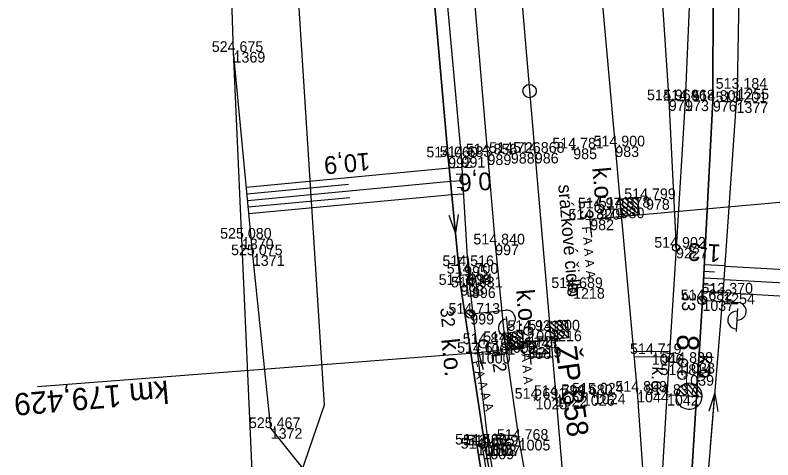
# Model space of a CAD drawing. Extents: x -1234191 to 23050, y -1290331 to -741191.
# Drawn here: x -865489.2 to -865403.9, y -1105303.7 to -1105253.5 of the extents above; entities that cross this region are included whole.
import ezdxf

# ---------------------------------------------------------------- set-up
doc = ezdxf.new("R2010")
doc.units = 0
for name, color, linetype in [('Vrstva 1', 7, 'Continuous'), ('Vrstva 13', 7, 'Continuous'), ('Vrstva 17', 7, 'Continuous'), ('Vrstva 2', 7, 'Continuous'), ('Vrstva 25', 7, 'Continuous'), ('Vrstva 27', 7, 'Continuous'), ('Vrstva 3', 7, 'Continuous'), ('Vrstva 4', 7, 'Continuous'), ('Vrstva 48', 7, 'Continuous'), ('Vrstva 49', 7, 'Continuous'), ('Vrstva 53', 7, 'Continuous'), ('Vrstva 6', 7, 'Continuous'), ('Vrstva 60', 7, 'Continuous'), ('Vrstva 61', 7, 'Continuous'), ('Vrstva 63', 7, 'Continuous'), ('Vrstva 7', 7, 'Continuous')]:
    doc.layers.add(name, color=color, linetype=linetype)

msp = doc.modelspace()

# ---------------------------------------------------------------- linework, layer by layer
at = {"layer": 'Vrstva 1'}
for points in [[(-865441.571, -1105127.548), (-865443.346, -1105156.022), (-865442.927, -1105186.15), (-865441.41, -1105206.355), (-865440.23, -1105220.175), (-865436.053, -1105269.228), (-865435.195, -1105279.381), (-865434.088, -1105290.386), (-865432.547, -1105301.393), (-865430.429, -1105313.208), (-865427.548, -1105327.685), (-865424.317, -1105344.019)], [(-865434.948, -1105128.258), (-865437.242, -1105156.147), (-865437.564, -1105168.172), (-865437.315, -1105186.096), (-865434.934, -1105219.886), (-865430.726, -1105269.049), (-865429.004, -1105289.079), (-865428.37, -1105296.444), (-865427.42, -1105307.516), (-865425.728, -1105327.455), (-865424.317, -1105344.019), (-865422.907, -1105360.575), (-865422.781, -1105362.095)], [(-865427.484, -1105128.881), (-865429.29, -1105156.421), (-865428.85, -1105185.898), (-865426.055, -1105219.244), (-865421.666, -1105268.325), (-865421.067, -1105275.219), (-865419.207, -1105295.97), (-865418.383, -1105307.829), (-865417.573, -1105324.42)], [(-865418.889, -1105130.073), (-865420.897, -1105156.736), (-865421.248, -1105186.037), (-865419.384, -1105218.523), (-865418.692, -1105226.336), (-865417.52, -1105238.857), (-865416.476, -1105250.644), (-865415.647, -1105263.122), (-865414.829, -1105279.745)], [(-865413.892, -1105131.231), (-865415.794, -1105156.578), (-865416.09, -1105189.864), (-865415.098, -1105207.686), (-865414.323, -1105218.045), (-865413.747, -1105225.897), (-865413.272, -1105238.786), (-865413.274, -1105250.84), (-865413.808, -1105263.148), (-865414.829, -1105279.745)], [(-865414.829, -1105279.745), (-865415.848, -1105296.33), (-865416.553, -1105307.822), (-865417.573, -1105324.42)]]:
    msp.add_lwpolyline(points, dxfattribs=at)
at = {"layer": 'Vrstva 13'}
for p, q in [((-865440.247, -1105272.088), (-865439.671, -1105278.06)), ((-865410.946, -1105302.146), (-865410.448, -1105296.166)), ((-865436.623, -1105302.391), (-865437.253, -1105301.924))]:
    msp.add_line(p, q, dxfattribs=at)
for points in [[(-865413.433, -1105331.673), (-865411.411, -1105307.747), (-865409.512, -1105284.911), (-865408.016, -1105263.36), (-865407.915, -1105261.831), (-865407.732, -1105251.306), (-865407.925, -1105238.206), (-865408.254, -1105225.07), (-865409.729, -1105199.857), (-865410.497, -1105181.794), (-865410.222, -1105163.654), (-865407.266, -1105129.549), (-865403.874, -1105107.181), (-865399.104, -1105083.205), (-865391.47, -1105057.623), (-865383.107, -1105034.552), (-865371.678, -1105010.683), (-865361.121, -1104991.587), (-865347.403, -1104971.551), (-865334.26, -1104954.827), (-865316.011, -1104935.138), (-865304.272, -1104923.986), (-865286.053, -1104908.764)], [(-865436.355, -1105302.025), (-865439.103, -1105283.937), (-865440.491, -1105269.562), (-865444.858, -1105220.264), (-865446.015, -1105206.84), (-865447.461, -1105185.477), (-865447.796, -1105156.012), (-865446.122, -1105130.014), (-865447.175, -1105127.09), (-865446.164, -1105119.269), (-865446.324, -1105117.738), (-865445.349, -1105114.667), (-865444.175, -1105106.198), (-865442.655, -1105096.619)], [(-865439.365, -1105276.021), (-865439.671, -1105278.06), (-865440.361, -1105276.117)], [(-865411.112, -1105298.118), (-865410.448, -1105296.166), (-865410.116, -1105298.201)], [(-865427.758, -1105362.493), (-865427.159, -1105362.446), (-865426.668, -1105362.407), (-865429.114, -1105338.123), (-865433.028, -1105319.492), (-865436.355, -1105302.025), (-865436.623, -1105302.391), (-865433.411, -1105321.511), (-865429.312, -1105338.399), (-865429.995, -1105338.498), (-865434.038, -1105321.775), (-865437.253, -1105301.924), (-865436.355, -1105302.025)]]:
    msp.add_lwpolyline(points, dxfattribs=at)
at = {"layer": 'Vrstva 17'}
msp.add_lwpolyline([(-865440.024, -1105362.568), (-865440.948, -1105350.419), (-865442.441, -1105333.554), (-865444.21, -1105322.31), (-865462.564, -1105304.913), (-865463.714, -1105278.723), (-865464.651, -1105257.681), (-865465.298, -1105237.406), (-865466.161, -1105215.637), (-865467.198, -1105188.109), (-865467.959, -1105161.216), (-865460.995, -1105122.061), (-865456.243, -1105096.706), (-865453.694, -1105077.206), (-865448.895, -1105043.52)], dxfattribs=at)
at = {"layer": 'Vrstva 2'}
for p, q in [((-865415.148, -1105263.089), (-865416.146, -1105263.155)), ((-865415.647, -1105263.122), (-865414.829, -1105279.745)), ((-865413.308, -1105263.17), (-865414.308, -1105263.126)), ((-865414.3, -1105295.372), (-865413.319, -1105296.483)), ((-865413.979, -1105295.162), (-865412.782, -1105296.516)), ((-865413.581, -1105295.038), (-865412.246, -1105296.549)), ((-865413.066, -1105295.047), (-865411.893, -1105296.373)), ((-865414.738, -1105296.024), (-865414.392, -1105296.416)), ((-865414.556, -1105295.656), (-865413.855, -1105296.449)), ((-865414.811, -1105296.391), (-865415.848, -1105296.33)), ((-865411.889, -1105296.571), (-865414.811, -1105296.391)), ((-865411.889, -1105296.57), (-865411.889, -1105296.571))]:
    msp.add_line(p, q, dxfattribs=at)
for points in [[(-865413.808, -1105263.148), (-865414.829, -1105279.745)], [(-865414.829, -1105279.745), (-865415.848, -1105296.33)]]:
    msp.add_lwpolyline(points, dxfattribs=at)
msp.add_circle((-865414.829, -1105279.745), 0.4, dxfattribs=at)
for centre, radius, start, end in [((-865413.351, -1105296.48), 1.464, 356.50905, 176.4699), ((-865413.352, -1105296.482), 1.462, 176.41952, 356.88904)]:
    msp.add_arc(centre, radius, start, end, dxfattribs=at)
at = {"layer": 'Vrstva 25'}
for p, q in [((-865412.279, -1105285.399), (-865411.644, -1105286.116)), ((-865411.973, -1105285.178), (-865411.391, -1105285.837)), ((-865411.358, -1105285.695), (-865407.865, -1105285.909)), ((-865438.189, -1105286.732), (-865437.508, -1105287.289)), ((-865437.499, -1105287.143), (-865434.016, -1105286.793)), ((-865407.907, -1105286.608), (-865408.067, -1105289.203)), ((-865438.455, -1105286.999), (-865437.713, -1105287.605)), ((-865433.946, -1105287.489), (-865433.686, -1105290.076)), ((-865414.016, -1105292.67), (-865414.022, -1105292.77)), ((-865414.117, -1105294.047), (-865414.123, -1105294.147))]:
    msp.add_line(p, q, dxfattribs=at)
for points in [[(-865439.278, -1105280.877), (-865438.283, -1105280.777), (-865438.082, -1105282.767), (-865439.077, -1105282.867), (-865439.278, -1105280.877)], [(-865438.404, -1105283.27), (-865437.409, -1105283.17), (-865437.208, -1105285.16), (-865438.203, -1105285.26), (-865438.404, -1105283.27)]]:
    msp.add_lwpolyline(points, dxfattribs=at)
for centre in [(-865411.857, -1105285.664), (-865437.996, -1105287.193), (-865414.019, -1105292.72), (-865414.12, -1105294.097)]:
    msp.add_circle(centre, 0.5, dxfattribs=at)
for centre, start, end in [((-865407.926, -1105286.908), 266.48193, 86.48193), ((-865433.916, -1105287.788), 275.7441, 95.7441), ((-865408, -1105287.905), 85.77936, 267.18451), ((-865433.828, -1105288.784), 95.04152, 276.44667)]:
    msp.add_arc(centre, 1, start, end, dxfattribs=at)
at = {"layer": 'Vrstva 27'}
for p, q in [((-865423.443, -1105275.259), (-865423.435, -1105275.359)), ((-865431.468, -1105289.069), (-865431.46, -1105289.169)), ((-865436.492, -1105290.532), (-865436.482, -1105290.632))]:
    msp.add_line(p, q, dxfattribs=at)
for centre in [(-865423.439, -1105275.309), (-865431.464, -1105289.119), (-865436.487, -1105290.582)]:
    msp.add_circle(centre, 0.5, dxfattribs=at)
at = {"layer": 'Vrstva 3'}
for p, q in [((-865419.128, -1105274.452), (-865419.572, -1105274.081)), ((-865418.986, -1105276.036), (-865421.156, -1105274.223)), ((-865419.514, -1105276.084), (-865421.109, -1105274.751)), ((-865419.033, -1105275.509), (-865420.628, -1105274.176)), ((-865419.08, -1105274.98), (-865420.1, -1105274.128)), ((-865420.042, -1105276.131), (-865421.062, -1105275.28)), ((-865420.57, -1105276.178), (-865421.014, -1105275.808)), ((-865426.419, -1105284.291), (-865426.991, -1105283.471)), ((-865426.419, -1105284.291), (-865426.843, -1105285.197)), ((-865426.419, -1105284.291), (-865425.423, -1105284.205)), ((-865426.926, -1105289.904), (-865429.09, -1105288.083)), ((-865426.971, -1105289.376), (-865428.562, -1105288.037)), ((-865427.017, -1105288.847), (-865428.033, -1105287.992)), ((-865427.062, -1105288.319), (-865427.505, -1105287.946)), ((-865431.969, -1105291.099), (-865434.227, -1105289.396)), ((-865432.042, -1105290.574), (-865433.702, -1105289.322)), ((-865432.116, -1105290.048), (-865433.176, -1105289.249)), ((-865432.189, -1105289.523), (-865432.651, -1105289.175)), ((-865427.454, -1105289.949), (-865429.044, -1105288.611)), ((-865427.983, -1105289.995), (-865428.999, -1105289.14)), ((-865432.494, -1105291.173), (-865434.153, -1105289.921)), ((-865428.511, -1105290.04), (-865428.953, -1105289.668)), ((-865433.019, -1105291.246), (-865434.08, -1105290.446)), ((-865433.544, -1105291.32), (-865434.006, -1105290.971))]:
    msp.add_line(p, q, dxfattribs=at)
for points in [[(-865420.978, -1105276.215), (-865421.156, -1105274.223), (-865419.164, -1105274.044), (-865418.986, -1105276.036)], [(-865428.918, -1105290.075), (-865429.09, -1105288.083), (-865427.097, -1105287.911), (-865426.926, -1105289.904)], [(-865433.949, -1105291.376), (-865434.227, -1105289.396), (-865432.246, -1105289.118), (-865431.969, -1105291.099)]]:
    msp.add_lwpolyline(points, close=True, dxfattribs=at)
msp.add_circle((-865426.419, -1105284.291), 0.5, dxfattribs=at)
at = {"layer": 'Vrstva 4'}
for points in [[(-865426.155, -1105368.12), (-865426.668, -1105362.407), (-865429.114, -1105338.123), (-865433.028, -1105319.492), (-865435.927, -1105302.018), (-865438.193, -1105282.679), (-865438.981, -1105269.51), (-865443.453, -1105220.286), (-865444.491, -1105206.788), (-865446.148, -1105185.515), (-865446.491, -1105156.099), (-865443.766, -1105128.394), (-865443.698, -1105127.375), (-865441.144, -1105106.64), (-865435.776, -1105078.309), (-865428.102, -1105049.433), (-865418.029, -1105021.359), (-865405.439, -1104994.15), (-865406.275, -1104993.706), (-865402.988, -1104987.737), (-865401.606, -1104987.788)], [(-865415.794, -1105407.513), (-865415.455, -1105367.235), (-865415.891, -1105361.522), (-865415.741, -1105360.39), (-865415.629, -1105358.645), (-865415.886, -1105341.269), (-865413.741, -1105315.983), (-865411.857, -1105285.664), (-865410.674, -1105263.199), (-865410.639, -1105250.909), (-865410.672, -1105238.715), (-865411.687, -1105217.701), (-865413.272, -1105200.005), (-865413.874, -1105181.2), (-865413.543, -1105163.549), (-865410.805, -1105129.725)]]:
    msp.add_lwpolyline(points, dxfattribs=at)
at = {"layer": 'Vrstva 48'}
for p, q in [((-865463.204, -1105272.913), (-865440.377, -1105270.745)), ((-865438.909, -1105270.709), (-865440.372, -1105270.796)), ((-865438.864, -1105271.457), (-865439.582, -1105271.5)), ((-865463.062, -1105274.407), (-865440.233, -1105272.238)), ((-865438.82, -1105272.206), (-865440.228, -1105272.29)), ((-865463.133, -1105273.66), (-865451.719, -1105272.576)), ((-865438.775, -1105272.955), (-865439.465, -1105272.996)), ((-865462.991, -1105275.153), (-865451.576, -1105274.069)), ((-865462.92, -1105275.9), (-865440.088, -1105273.731)), ((-865438.73, -1105273.703), (-865440.083, -1105273.784)), ((-865411.645, -1105281.641), (-865409.294, -1105281.765)), ((-865411.685, -1105282.39), (-865410.515, -1105282.452)), ((-865392.217, -1105282.791), (-865409.3, -1105281.854)), ((-865411.724, -1105283.139), (-865409.398, -1105283.262)), ((-865392.299, -1105284.289), (-865409.404, -1105283.351)), ((-865411.763, -1105283.888), (-865410.606, -1105283.949)), ((-865411.803, -1105284.637), (-865409.501, -1105284.758)), ((-865392.381, -1105285.787), (-865409.508, -1105284.847))]:
    msp.add_line(p, q, dxfattribs=at)
at = {"layer": 'Vrstva 49'}
for p, q in [((-865433.615, -1105268.899), (-865433.233, -1105269.221)), ((-865433.263, -1105268.869), (-865433.585, -1105269.251)), ((-865426.591, -1105268.401), (-865426.209, -1105268.723)), ((-865426.239, -1105268.371), (-865426.561, -1105268.753)), ((-865418.047, -1105274.074), (-865418.369, -1105274.456)), ((-865418.399, -1105274.104), (-865418.017, -1105274.426)), ((-865425.503, -1105296.194), (-865425.121, -1105296.516)), ((-865425.151, -1105296.164), (-865425.473, -1105296.546)), ((-865430.829, -1105296.6), (-865430.447, -1105296.922)), ((-865430.477, -1105296.57), (-865430.799, -1105296.952)), ((-865433.028, -1105319.492), (-865436.355, -1105302.025))]:
    msp.add_line(p, q, dxfattribs=at)
for points in [[(-865415.418, -1105358.8), (-865414.125, -1105346.616), (-865413.248, -1105337.101), (-865412.974, -1105331.531), (-865413.245, -1105331.434), (-865411.411, -1105307.747), (-865409.512, -1105284.911), (-865408.016, -1105263.36), (-865407.915, -1105261.831), (-865407.732, -1105251.306), (-865407.925, -1105238.206), (-865408.254, -1105225.07), (-865409.729, -1105199.857), (-865410.497, -1105181.794), (-865410.222, -1105163.654), (-865407.266, -1105129.549), (-865403.874, -1105107.181), (-865399.104, -1105083.205), (-865391.47, -1105057.623), (-865383.107, -1105034.552), (-865371.678, -1105010.683), (-865361.121, -1104991.587), (-865347.403, -1104971.551)], [(-865440.215, -1105363.474), (-865440.024, -1105362.568), (-865440.948, -1105350.419), (-865442.441, -1105333.554), (-865442.36, -1105322.681), (-865460.47, -1105300.077), (-865462.475, -1105280.59), (-865464.651, -1105257.681), (-865465.298, -1105237.406), (-865465.087, -1105211.457), (-865465.574, -1105188.228), (-865464.694, -1105161.872), (-865463.713, -1105151.73), (-865460.571, -1105131.866), (-865457.255, -1105115.233), (-865455.217, -1105095.552), (-865452.543, -1105077.657), (-865448.148, -1105048.121), (-865447.741, -1105040.612)], [(-865433.028, -1105319.492), (-865435.927, -1105302.018), (-865438.193, -1105282.679), (-865438.981, -1105269.51), (-865443.453, -1105220.286), (-865446.148, -1105185.515), (-865446.491, -1105156.099), (-865444.797, -1105128.37), (-865444.702, -1105127.383), (-865445.55, -1105127.295), (-865446.387, -1105127.258)], [(-865410.805, -1105129.725), (-865413.543, -1105163.549), (-865413.874, -1105181.2), (-865413.272, -1105200.005), (-865411.687, -1105217.701), (-865410.672, -1105238.715), (-865410.639, -1105250.909), (-865410.674, -1105263.199), (-865411.857, -1105285.664), (-865413.741, -1105315.983), (-865413.433, -1105331.673)], [(-865446.122, -1105130.014), (-865447.796, -1105156.012), (-865447.461, -1105185.477), (-865446.015, -1105206.84), (-865444.858, -1105220.264), (-865440.491, -1105269.562), (-865439.103, -1105283.937), (-865436.355, -1105302.025), (-865437.253, -1105301.924), (-865434.038, -1105321.775), (-865429.995, -1105338.498), (-865431.357, -1105339.036), (-865432.909, -1105338.977), (-865432.715, -1105341.457), (-865431.291, -1105341.242), (-865429.453, -1105362.626), (-865440.215, -1105363.474)]]:
    msp.add_lwpolyline(points, dxfattribs=at)
at = {"layer": 'Vrstva 53'}
msp.add_lwpolyline([(-865401.73, -1105642.98), (-865417.63, -1105585.969), (-865424.489, -1105550.459), (-865433.05, -1105459.11), (-865432.13, -1105450.639), (-865436.38, -1105418.03), (-865442.369, -1105372.04), (-865443.529, -1105360.94), (-865451.449, -1105359.03), (-865457.01, -1105352.36), (-865460.159, -1105345.639), (-865461.75, -1105336.51), (-865458.39, -1105309.04), (-865454.409, -1105297.45), (-865462.17, -1105175.639), (-865449.109, -1105046.26), (-865448.859, -1105042.879)], dxfattribs=at)
at = {"layer": 'Vrstva 6'}
for p, q in [((-865359.51, -1105270.744), (-865424.488, -1105276.568)), ((-865423.99, -1105276.523), (-865424.986, -1105276.613)), ((-865424.311, -1105278.54), (-865424.488, -1105276.568)), ((-865430.806, -1105290.879), (-865431.802, -1105290.965)), ((-865431.134, -1105292.895), (-865431.304, -1105290.922)), ((-865436.549, -1105291.463), (-865437.515, -1105291.725)), ((-865436.515, -1105293.505), (-865437.032, -1105291.594))]:
    msp.add_line(p, q, dxfattribs=at)
msp.add_lwpolyline([(-865431.304, -1105290.922), (-865437.032, -1105291.594), (-865486.726, -1105295.428)], dxfattribs=at)
at = {"layer": 'Vrstva 60'}
for p, q in [((-865464.651, -1105257.681), (-865464.651, -1105257.681)), ((-865407.915, -1105261.831), (-865407.915, -1105261.831)), ((-865415.647, -1105263.122), (-865415.647, -1105263.122)), ((-865413.808, -1105263.148), (-865413.808, -1105263.148)), ((-865410.674, -1105263.199), (-865410.674, -1105263.199)), ((-865408.016, -1105263.36), (-865408.016, -1105263.36)), ((-865426.4, -1105268.562), (-865426.4, -1105268.562)), ((-865421.666, -1105268.325), (-865421.666, -1105268.325)), ((-865440.491, -1105269.562), (-865440.491, -1105269.562)), ((-865438.981, -1105269.51), (-865438.981, -1105269.51)), ((-865436.053, -1105269.228), (-865436.053, -1105269.228)), ((-865433.424, -1105269.06), (-865433.424, -1105269.06)), ((-865430.726, -1105269.049), (-865430.726, -1105269.049)), ((-865418.208, -1105274.265), (-865418.208, -1105274.265)), ((-865423.439, -1105275.309), (-865423.439, -1105275.309)), ((-865421.067, -1105275.219), (-865421.067, -1105275.219)), ((-865424.488, -1105276.568), (-865424.488, -1105276.568)), ((-865463.714, -1105278.723), (-865463.714, -1105278.723)), ((-865435.195, -1105279.381), (-865435.195, -1105279.381)), ((-865414.829, -1105279.745), (-865414.829, -1105279.745)), ((-865462.475, -1105280.59), (-865462.475, -1105280.59)), ((-865438.68, -1105281.822), (-865438.68, -1105281.822)), ((-865438.193, -1105282.679), (-865438.193, -1105282.679)), ((-865439.103, -1105283.937), (-865439.103, -1105283.937)), ((-865437.806, -1105284.215), (-865437.806, -1105284.215)), ((-865426.419, -1105284.291), (-865426.419, -1105284.291)), ((-865409.512, -1105284.911), (-865409.512, -1105284.911)), ((-865411.857, -1105285.664), (-865411.857, -1105285.664)), ((-865437.996, -1105287.193), (-865437.996, -1105287.193)), ((-865431.464, -1105289.119), (-865431.464, -1105289.119)), ((-865429.004, -1105289.079), (-865429.004, -1105289.079)), ((-865436.487, -1105290.582), (-865436.487, -1105290.582)), ((-865434.088, -1105290.386), (-865434.088, -1105290.386)), ((-865431.554, -1105291.067), (-865431.554, -1105291.067)), ((-865431.304, -1105290.922), (-865431.304, -1105290.922)), ((-865437.032, -1105291.594), (-865437.032, -1105291.594)), ((-865417.556, -1105291.727), (-865417.556, -1105291.727)), ((-865414.019, -1105292.72), (-865414.019, -1105292.72)), ((-865414.12, -1105294.097), (-865414.12, -1105294.097)), ((-865424.083, -1105296.179), (-865424.083, -1105296.179)), ((-865419.207, -1105295.97), (-865419.207, -1105295.97)), ((-865430.638, -1105296.761), (-865430.638, -1105296.761)), ((-865428.37, -1105296.444), (-865428.37, -1105296.444)), ((-865425.312, -1105296.355), (-865425.312, -1105296.355)), ((-865415.848, -1105296.33), (-865415.848, -1105296.33)), ((-865460.47, -1105300.077), (-865460.47, -1105300.077)), ((-865437.253, -1105301.924), (-865437.253, -1105301.924)), ((-865436.355, -1105302.025), (-865436.355, -1105302.025)), ((-865435.927, -1105302.018), (-865435.927, -1105302.018)), ((-865432.547, -1105301.393), (-865432.547, -1105301.393)), ((-865436.623, -1105302.391), (-865436.623, -1105302.391))]:
    msp.add_line(p, q, dxfattribs=at)
at = {"layer": 'Vrstva 63'}
msp.add_line((-865431.561, -1105291.017), (-865431.547, -1105291.117), dxfattribs=at)
msp.add_circle((-865431.554, -1105291.067), 0.756, dxfattribs=at)
at = {"layer": 'Vrstva 7'}
for p, q in [((-865419.612, -1105291.456), (-865415.545, -1105291.399)), ((-865419.558, -1105292.055), (-865415.582, -1105291.999)), ((-865423.585, -1105296.136), (-865424.581, -1105296.222)), ((-865424.126, -1105295.681), (-865424.04, -1105296.677))]:
    msp.add_line(p, q, dxfattribs=at)
msp.add_circle((-865431.322, -1105262.091), 0.75, dxfattribs=at)

# ---------------------------------------------------------------- texts
at = {"layer": 'Vrstva 2'}
msp.add_text('8', height=2.5, rotation=266.48947, dxfattribs=at).set_placement((-865414.679, -1105289.454))
at = {"layer": 'Vrstva 25'}
for s, rotation, p in [('33', 266.48193, (-865414.057, -1105284.646)), ('32', 275.7441, (-865441.389, -1105286.557)), ('k.o.', 266.48947, (-865412.157, -1105291.781)), ('k.o.', 266.48947, (-865417.488, -1105293.1))]:
    msp.add_text(s, height=1.5, rotation=rotation, dxfattribs=at).set_placement(p)
at = {"layer": 'Vrstva 27'}
for rotation, p in [(274.9658, (-865424.261, -1105270.741)), (274.9137, (-865432.839, -1105284.511)), (275.7441, (-865441.262, -1105290.063))]:
    msp.add_text('k.o.', height=2, rotation=rotation, dxfattribs=at).set_placement(p)
at = {"layer": 'Vrstva 3'}
msp.add_text('srážkové čidlo', height=1.5, rotation=274.9137, dxfattribs=at).set_placement((-865428.103, -1105272.678))
at = {"layer": 'Vrstva 48'}
for s, rotation, p in [('10,9', 185.42593, (-865449.368, -1105269.013)), ('0,6', 183.42435, (-865435.662, -1105271.228)), ('1,3', 176.98561, (-865409.74, -1105279.398))]:
    msp.add_text(s, height=2, rotation=rotation, dxfattribs=at).set_placement(p)
at = {"layer": 'Vrstva 6'}
for s, height, rotation, p in [('L3', 1.5, 275.12198, (-865425.777, -1105274.422)), ('  F A A A A ', 1, 275.12198, (-865425.484, -1105276.657)), ('L1', 1.5, 274.92005, (-865430.806, -1105290.042)), ('L2', 1.5, 277.96971, (-865435.651, -1105291.676)), ('  A A A ', 1, 274.92005, (-865432.3, -1105291.008)), ('  F A A A A ', 1, 285.14939, (-865437.997, -1105291.855)), ('km 179,429', 2.5, 184.92005, (-865472.052, -1105294.697))]:
    msp.add_text(s, height=height, rotation=rotation, dxfattribs=at).set_placement(p)
at = {"layer": 'Vrstva 60'}
for s, p in [('1369', (-865464.651, -1105258.881)), ('1255', (-865407.915, -1105263.031)), ('971', (-865415.647, -1105264.322)), ('973', (-865413.808, -1105264.348)), ('976', (-865410.674, -1105264.399)), ('1377', (-865408.016, -1105264.56)), ('985', (-865426.4, -1105269.762)), ('983', (-865421.666, -1105269.525)), ('992', (-865440.491, -1105270.762)), ('991', (-865438.981, -1105270.71)), ('989', (-865436.053, -1105270.428)), ('988', (-865433.424, -1105270.26)), ('986', (-865430.726, -1105270.249)), ('978', (-865418.208, -1105275.465)), ('979', (-865423.439, -1105276.509)), ('980', (-865421.067, -1105276.419)), ('982', (-865424.488, -1105277.768)), ('1370', (-865463.714, -1105279.923)), ('997', (-865435.195, -1105280.581)), ('9227', (-865414.829, -1105280.945)), ('1371', (-865462.475, -1105281.79)), ('995', (-865438.68, -1105283.022)), ('994', (-865438.193, -1105283.879)), ('993', (-865439.103, -1105285.137)), ('996', (-865437.806, -1105285.415)), ('1218', (-865426.419, -1105285.491)), ('1254', (-865409.512, -1105286.111)), ('1037', (-865411.857, -1105286.864)), ('999', (-865437.996, -1105288.393)), ('1004', (-865431.464, -1105290.319)), ('1216', (-865429.004, -1105290.279)), ('1001', (-865436.487, -1105291.782)), ('1002', (-865434.088, -1105291.586)), ('858', (-865431.554, -1105292.267)), ('1219', (-865431.304, -1105292.122)), ('1000', (-865437.032, -1105292.794)), ('1046', (-865417.556, -1105292.927)), ('1038', (-865414.019, -1105293.92)), ('1039', (-865414.12, -1105295.297)), ('1024', (-865424.083, -1105297.379)), ('1044', (-865419.207, -1105297.17)), ('1025', (-865430.638, -1105297.961)), ('1022', (-865428.37, -1105297.644)), ('1026', (-865425.312, -1105297.555)), ('1042', (-865415.848, -1105297.53)), ('1372', (-865460.47, -1105301.277)), ('1005', (-865432.547, -1105302.593)), ('1010', (-865437.253, -1105303.124)), ('1008', (-865436.355, -1105303.225)), ('1007', (-865435.927, -1105303.218)), ('1009', (-865436.623, -1105303.591))]:
    msp.add_text(s, height=1.2, dxfattribs=at).set_placement(p)
at = {"layer": 'Vrstva 61'}
for s, p in [('524.675', (-865467.107, -1105257.681)), ('513.184', (-865410.366, -1105261.831)), ('514.964', (-865418.098, -1105263.122)), ('514.968', (-865416.262, -1105263.148)), ('514.801', (-865413.031, -1105263.199)), ('513.201', (-865410.373, -1105263.36)), ('514.900', (-865424.117, -1105268.325)), ('514.856', (-865438.505, -1105269.228)), ('514.726', (-865435.876, -1105269.06)), ('514.868', (-865433.18, -1105269.049)), ('514.781', (-865428.757, -1105268.562)), ('514.060', (-865442.942, -1105269.562)), ('514.633', (-865441.433, -1105269.51)), ('514.799', (-865420.662, -1105274.265)), ('514.878', (-865423.521, -1105275.219)), ('514.970', (-865425.89, -1105275.309)), ('514.820', (-865426.939, -1105276.568)), ('525.080', (-865466.165, -1105278.723)), ('514.840', (-865437.646, -1105279.381)), ('514.902', (-865417.277, -1105279.745)), ('525.075', (-865464.931, -1105280.59)), ('514.516', (-865441.132, -1105281.822)), ('514.700', (-865440.644, -1105282.679)), ('514.008', (-865441.557, -1105283.937)), ('514.631', (-865440.163, -1105284.215)), ('514.689', (-865428.873, -1105284.291)), ('513.370', (-865411.963, -1105284.911)), ('514.682', (-865414.305, -1105285.664)), ('514.713', (-865440.448, -1105287.193)), ('514.931', (-865433.821, -1105289.119)), ('514.800', (-865431.455, -1105289.079)), ('514.871', (-865438.844, -1105290.582)), ('514.812', (-865436.536, -1105290.386)), ('514.743', (-865434.006, -1105291.067)), ('514.727', (-865433.756, -1105290.922)), ('514.618', (-865439.486, -1105291.594)), ('514.719', (-865420.01, -1105291.727)), ('514.838', (-865416.473, -1105292.72)), ('514.814', (-865416.571, -1105294.097)), ('514.793', (-865430.822, -1105296.444)), ('514.680', (-865427.763, -1105296.355)), ('515.024', (-865426.534, -1105296.179)), ('514.803', (-865421.659, -1105295.97)), ('514.837', (-865418.3, -1105296.33)), ('514.691', (-865432.995, -1105296.761)), ('525.467', (-865462.922, -1105300.077)), ('514.768', (-865435.001, -1105301.393)), ('514.560', (-865439.704, -1105301.924)), ('514.496', (-865439.075, -1105302.391)), ('513.865', (-865438.811, -1105302.025)), ('514.529', (-865438.381, -1105302.018))]:
    msp.add_text(s, height=1.2, dxfattribs=at).set_placement(p)
at = {"layer": 'Vrstva 63'}
msp.add_text('ŽP 858', height=2.4, rotation=277.96971, dxfattribs=at).set_placement((-865428.431, -1105290.93))

doc.saveas('drawing.dxf')
